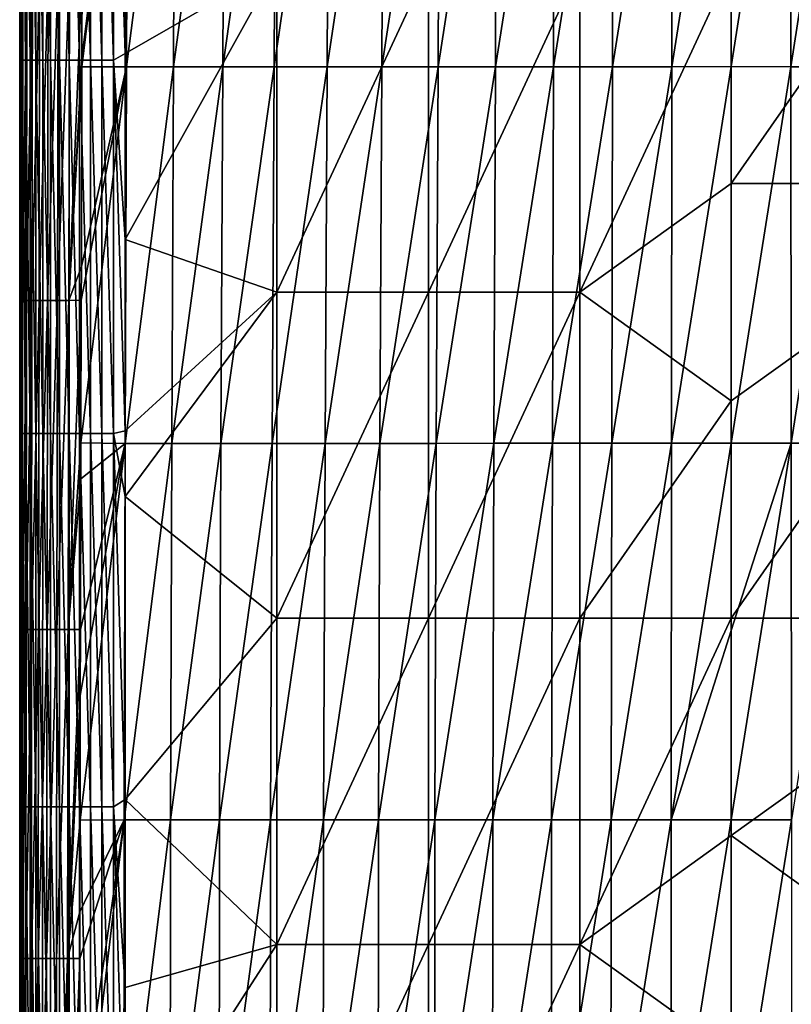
# Model space of a CAD drawing. Header units: metres. Extents: x -24 to 72, y -247 to 22.
# Tile 353 of 573: x -16 to 1, y -82 to -60. Entities that reach past the tile are written whole.
import ezdxf

# ---------------------------------------------------------------- set-up
doc = ezdxf.new("R2010")
doc.units = ezdxf.units.M
doc.layers.add('solid_509589_MEDIA_SW0001', color=7, linetype='CONTINUOUS')

msp = doc.modelspace()

# ---------------------------------------------------------------- linework, layer by layer
at = {"layer": 'solid_509589_MEDIA_SW0001'}
for points in [[(-15.485717, -61.175262, 304.446014), (-15.5, -53.032448, 304.055756), (-15.5, -56.122395, 304.099915)], [(-15.485605, -53.047279, 304.31131), (-15.5, -53.032448, 304.055756), (-15.485717, -61.175262, 304.446014)], [(-15.485605, -53.047279, 304.31131), (-15.485717, -61.175262, 304.446014), (-15.442669, -61.175304, 304.695251)], [(-15.442469, -53.047295, 304.56369), (-15.485605, -53.047279, 304.31131), (-15.442669, -61.175304, 304.695251)], [(-15.442469, -53.047295, 304.56369), (-15.442669, -61.175304, 304.695251), (-15.371347, -61.175346, 304.938721)], [(-15.371081, -53.04731, 304.810272), (-15.442469, -53.047295, 304.56369), (-15.371347, -61.175346, 304.938721)], [(-15.371081, -53.04731, 304.810272), (-15.371347, -61.175346, 304.938721), (-15.272629, -61.175388, 305.172852)], [(-15.272317, -53.047321, 305.047485), (-15.371081, -53.04731, 304.810272), (-15.272629, -61.175388, 305.172852)], [(-15.272317, -53.047321, 305.047485), (-15.272629, -61.175388, 305.172852), (-15.147806, -61.175426, 305.394226)], [(-15.147468, -53.047333, 305.271942), (-15.272317, -53.047321, 305.047485), (-15.147806, -61.175426, 305.394226)], [(-15.147468, -53.047333, 305.271942), (-15.147806, -61.175426, 305.394226), (-14.998559, -61.175465, 305.600037)], [(-14.998211, -53.047348, 305.480743), (-15.147468, -53.047333, 305.271942), (-14.998559, -61.175465, 305.600037)], [(-14.998211, -53.047348, 305.480743), (-14.998559, -61.175465, 305.600037), (-14.826837, -61.175499, 305.787842)], [(-14.826495, -53.047359, 305.671478), (-14.998211, -53.047348, 305.480743), (-14.826837, -61.175499, 305.787842)], [(-14.826495, -53.047359, 305.671478), (-14.826837, -61.175499, 305.787842), (-14.634744, -61.175533, 305.955475)], [(-14.634422, -53.047367, 305.84198), (-14.826495, -53.047359, 305.671478), (-14.634744, -61.175533, 305.955475)], [(-14.634422, -53.047367, 305.84198), (-14.634744, -61.175533, 305.955475), (-14.424487, -61.175568, 306.100861)], [(-14.424199, -53.047379, 305.990143), (-14.634422, -53.047367, 305.84198), (-14.424487, -61.175568, 306.100861)], [(-14.424199, -53.047379, 305.990143), (-14.424487, -61.175568, 306.100861), (-14.198504, -61.175602, 306.222015)], [(-14.198259, -53.047386, 306.114014), (-14.424199, -53.047379, 305.990143), (-14.198504, -61.175602, 306.222015)], [(-14.198259, -53.047386, 306.114014), (-14.198504, -61.175602, 306.222015), (-13.959659, -61.175629, 306.317322)], [(-13.959466, -53.047394, 306.211914), (-14.198259, -53.047386, 306.114014), (-13.959659, -61.175629, 306.317322)], [(-13.145691, -53.118916, 279.801025), (-13.171957, -61.318745, 279.914642), (-14.143554, -61.316818, 280.748322)], [(-14.143041, -61.132275, 280.745056), (-13.145691, -53.118916, 279.801025), (-14.143554, -61.316818, 280.748322)], [(-14.143041, -61.132275, 280.745056), (-14.137836, -59.222008, 280.712616), (-13.145691, -53.118916, 279.801025)], [(-13.959466, -53.047394, 306.211914), (-13.959659, -61.175629, 306.317322), (-13.711367, -61.175659, 306.385498)], [(-13.711233, -53.047401, 306.282593), (-13.959466, -53.047394, 306.211914), (-13.711367, -61.175659, 306.385498)], [(-13.711233, -53.047401, 306.282593), (-13.711367, -61.175659, 306.385498), (-13.457203, -61.175686, 306.42569)], [(-13.457134, -53.047405, 306.325165), (-13.711233, -53.047401, 306.282593), (-13.457203, -61.175686, 306.42569)], [(-13.457134, -53.047405, 306.325165), (-13.457203, -61.175686, 306.42569), (-13.2, -61.029961, 306.435181)], [(-13.2, -57.094482, 306.381348), (-13.457134, -53.047405, 306.325165), (-13.2, -61.029961, 306.435181)], [(-12.116668, -53.118874, 279.037506), (-12.147993, -61.318718, 279.14917), (-13.171957, -61.318745, 279.914642)], [(-13.145691, -53.118916, 279.801025), (-12.116668, -53.118874, 279.037506), (-13.171957, -61.318745, 279.914642)], [(-11.040559, -53.118805, 278.34259), (-11.075391, -61.318649, 278.454529), (-12.147993, -61.318718, 279.14917)], [(-12.116668, -53.118874, 279.037506), (-11.040559, -53.118805, 278.34259), (-12.147993, -61.318718, 279.14917)], [(-9.922096, -53.118721, 277.719086), (-9.958714, -61.318542, 277.83316), (-11.075391, -61.318649, 278.454529)], [(-11.040559, -53.118805, 278.34259), (-9.922096, -53.118721, 277.719086), (-11.075391, -61.318649, 278.454529)], [(-8.765508, -53.118618, 277.169037), (-8.802132, -61.318409, 277.286743), (-9.958714, -61.318542, 277.83316)], [(-9.922096, -53.118721, 277.719086), (-8.765508, -53.118618, 277.169037), (-9.958714, -61.318542, 277.83316)], [(-7.574728, -53.118507, 276.693726), (-7.609612, -61.31826, 276.816071), (-8.802132, -61.318409, 277.286743)], [(-8.765508, -53.118618, 277.169037), (-7.574728, -53.118507, 276.693726), (-8.802132, -61.318409, 277.286743)], [(-6.354164, -53.118397, 276.293976), (-6.385682, -61.318108, 276.421387), (-7.609612, -61.31826, 276.816071)], [(-7.574728, -53.118507, 276.693726), (-6.354164, -53.118397, 276.293976), (-7.609612, -61.31826, 276.816071)], [(-5.109162, -53.118298, 275.970367), (-5.135874, -61.317963, 276.102692), (-6.385682, -61.318108, 276.421387)], [(-6.354164, -53.118397, 276.293976), (-5.109162, -53.118298, 275.970367), (-6.385682, -61.318108, 276.421387)], [(-3.845652, -53.11821, 275.723267), (-3.866362, -61.317841, 275.859863), (-5.135874, -61.317963, 276.102692)], [(-5.109162, -53.118298, 275.970367), (-3.845652, -53.11821, 275.723267), (-5.135874, -61.317963, 276.102692)], [(-2.569468, -53.118145, 275.55304), (-2.583263, -61.317749, 275.692719), (-3.866362, -61.317841, 275.859863)], [(-3.845652, -53.11821, 275.723267), (-2.569468, -53.118145, 275.55304), (-3.866362, -61.317841, 275.859863)], [(-1.285656, -53.118107, 275.459839), (-1.291941, -61.317696, 275.601135), (-2.583263, -61.317749, 275.692719)], [(-2.569468, -53.118145, 275.55304), (-1.285656, -53.118107, 275.459839), (-2.583263, -61.317749, 275.692719)], [(-1.291941, -61.317696, 275.601135), (0.002214, -53.116394, 275.443756), (0.003702, -61.315468, 275.58493)], [(-1.285656, -53.118107, 275.459839), (0.002214, -53.116394, 275.443756), (-1.291941, -61.317696, 275.601135)], [(0.002214, -53.116394, 275.443756), (1.290001, -53.118122, 275.457947), (0.003702, -61.315468, 275.58493)], [(1.290001, -53.118122, 275.457947), (1.299189, -61.31773, 275.59729), (0.003702, -61.315468, 275.58493)], [(1.290001, -53.118122, 275.457947), (2.573572, -53.118176, 275.549438), (1.299189, -61.31773, 275.59729)], [(2.573572, -53.118176, 275.549438), (2.590058, -61.317814, 275.685333), (1.299189, -61.31773, 275.59729)], [(6.602262, -54.39315, 306.466614), (0, -59.126396, 306.547272), (0, -63.859627, 306.628784)], [(6.607473, -63.859356, 306.656799), (6.602262, -54.39315, 306.466614), (0, -63.859627, 306.628784)], [(-15.485717, -61.175262, 304.446014), (-15.5, -56.122395, 304.099915), (-15.5, -60.240269, 304.174652)], [(-9.899152, -59.127644, 306.404236), (-13.2, -57.094482, 306.381348), (-13.2, -61.029961, 306.435181)], [(-15.5, -60.240269, 304.174652), (-15.496148, -58.057308, 300.809814), (-15.493852, -62.433739, 300.919525)], [(-15.493852, -62.433739, 300.919525), (-15.496148, -58.057308, 300.809814), (-15.488685, -58.070644, 297.456268)], [(-15.493852, -62.433739, 300.919525), (-15.488685, -58.070644, 297.456268), (-15.481932, -62.4515, 297.580017)], [(-15.481932, -62.4515, 297.580017), (-15.488685, -58.070644, 297.456268), (-15.481237, -58.084198, 294.077972)], [(-15.465914, -62.487991, 290.793396), (-15.478667, -58.098003, 290.674561), (-15.484782, -58.111954, 287.25412)], [(-15.481932, -62.4515, 297.580017), (-15.481237, -58.084198, 294.077972), (-15.470031, -62.46957, 294.204407)], [(-15.470031, -62.46957, 294.204407), (-15.481237, -58.084198, 294.077972), (-15.478667, -58.098003, 290.674561)], [(-15.470031, -62.46957, 294.204407), (-15.478667, -58.098003, 290.674561), (-15.465914, -62.487991, 290.793396)], [(-15.484782, -58.111954, 287.25412), (-15.5, -59.197258, 283.854218), (-15.5, -60.380432, 283.877472)], [(-15.475671, -62.506618, 287.358551), (-15.484782, -58.111954, 287.25412), (-15.5, -60.380432, 283.877472)], [(-15.465914, -62.487991, 290.793396), (-15.484782, -58.111954, 287.25412), (-15.475671, -62.506618, 287.358551)], [(-9.899152, -59.127644, 306.404236), (-13.2, -61.029961, 306.435181), (-13.2, -65.076355, 306.50174)], [(-9.898424, -66.227753, 306.497131), (-9.899152, -59.127644, 306.404236), (-13.2, -65.076355, 306.50174)], [(-6.59607, -59.127346, 306.440521), (-9.899152, -59.127644, 306.404236), (-9.898424, -66.227753, 306.497131)], [(-6.595553, -66.227478, 306.531403), (-6.59607, -59.127346, 306.440521), (-9.898424, -66.227753, 306.497131)], [(-6.595553, -66.227478, 306.531403), (-3.293525, -59.126839, 306.497345), (-6.59607, -59.127346, 306.440521)], [(-6.595553, -66.227478, 306.531403), (-3.293669, -66.226852, 306.601196), (-3.293525, -59.126839, 306.497345)], [(-3.293669, -66.226852, 306.601196), (0, -63.859627, 306.628784), (0, -59.126396, 306.547272)], [(-3.293525, -59.126839, 306.497345), (-3.293669, -66.226852, 306.601196), (0, -59.126396, 306.547272)], [(-15.5, -60.380432, 283.877472), (-15.5, -59.197258, 283.854218), (-15.484483, -59.246571, 283.462128)], [(-15.484483, -59.246571, 283.462128), (-15.486671, -66.409401, 283.61615), (-15.5, -66.39505, 284.011688)], [(-15.5, -63.374023, 283.941345), (-15.484483, -59.246571, 283.462128), (-15.5, -66.39505, 284.011688)], [(-15.5, -63.374023, 283.941345), (-15.5, -60.380432, 283.877472), (-15.484483, -59.246571, 283.462128)], [(-15.484483, -59.246571, 283.462128), (-15.433052, -59.246605, 283.072815), (-15.486671, -66.409401, 283.61615)], [(-15.433052, -59.246605, 283.072815), (-15.437478, -66.409454, 283.22406), (-15.486671, -66.409401, 283.61615)], [(-15.433052, -59.246605, 283.072815), (-15.345935, -59.246635, 282.689606), (-15.437478, -66.409454, 283.22406)], [(-15.345935, -59.246635, 282.689606), (-15.352631, -66.409508, 282.838135), (-15.437478, -66.409454, 283.22406)], [(-15.345935, -59.246635, 282.689606), (-15.223696, -59.246662, 282.315826), (-15.352631, -66.409508, 282.838135)], [(-15.223696, -59.246662, 282.315826), (-15.232677, -66.409561, 282.461761), (-15.352631, -66.409508, 282.838135)], [(-15.223696, -59.246662, 282.315826), (-15.06738, -59.246689, 281.955261), (-15.232677, -66.409561, 282.461761)], [(-15.06738, -59.246689, 281.955261), (-15.07865, -66.409607, 282.098694), (-15.232677, -66.409561, 282.461761)], [(-15.06738, -59.246689, 281.955261), (-14.878629, -59.246708, 281.611725), (-15.07865, -66.409607, 282.098694)], [(-14.878629, -59.246708, 281.611725), (-14.892171, -66.409645, 281.752777), (-15.07865, -66.409607, 282.098694)], [(-14.878629, -59.246708, 281.611725), (-14.659512, -59.246727, 281.288544), (-14.892171, -66.409645, 281.752777)], [(-14.659512, -59.246727, 281.288544), (-14.675293, -66.409683, 281.427307), (-14.892171, -66.409645, 281.752777)], [(-14.659512, -59.246727, 281.288544), (-14.412081, -59.246742, 280.988373), (-14.675293, -66.409683, 281.427307)], [(-14.412081, -59.246742, 280.988373), (-14.430056, -66.409721, 281.125), (-14.675293, -66.409683, 281.427307)], [(-14.430056, -66.409721, 281.125), (-14.137836, -59.222008, 280.712616), (-14.143041, -61.132275, 280.745056)], [(-14.412081, -59.246742, 280.988373), (-14.137836, -59.222008, 280.712616), (-14.430056, -66.409721, 281.125)], [(-15.5, -61.167301, 304.193604), (-15.5, -60.240269, 304.174652), (-15.493852, -62.433739, 300.919525)], [(-15.485717, -61.175262, 304.446014), (-15.5, -60.240269, 304.174652), (-15.5, -61.167301, 304.193604)], [(-15.475671, -62.506618, 287.358551), (-15.5, -60.380432, 283.877472), (-15.5, -63.374023, 283.941345)], [(-13.2, -65.076355, 306.50174), (-13.2, -61.029961, 306.435181), (-13.457203, -61.175686, 306.42569)], [(-15.5, -64.498436, 304.266937), (-15.5, -61.167301, 304.193604), (-15.493852, -62.433739, 300.919525)], [(-15.485846, -69.302803, 304.632202), (-15.5, -61.167301, 304.193604), (-15.5, -64.498436, 304.266937)], [(-15.485717, -61.175262, 304.446014), (-15.5, -61.167301, 304.193604), (-15.485846, -69.302803, 304.632202)], [(-15.485717, -61.175262, 304.446014), (-15.485846, -69.302803, 304.632202), (-15.442899, -69.302879, 304.878021)], [(-15.442669, -61.175304, 304.695251), (-15.485717, -61.175262, 304.446014), (-15.442899, -69.302879, 304.878021)], [(-15.442669, -61.175304, 304.695251), (-15.442899, -69.302879, 304.878021), (-15.371654, -69.302948, 305.118042)], [(-15.371347, -61.175346, 304.938721), (-15.442669, -61.175304, 304.695251), (-15.371654, -69.302948, 305.118042)], [(-15.371347, -61.175346, 304.938721), (-15.371654, -69.302948, 305.118042), (-15.272987, -69.303017, 305.348724)], [(-15.272629, -61.175388, 305.172852), (-15.371347, -61.175346, 304.938721), (-15.272987, -69.303017, 305.348724)], [(-15.272629, -61.175388, 305.172852), (-15.272987, -69.303017, 305.348724), (-15.148196, -69.303085, 305.566711)], [(-15.147806, -61.175426, 305.394226), (-15.272629, -61.175388, 305.172852), (-15.148196, -69.303085, 305.566711)], [(-15.147806, -61.175426, 305.394226), (-15.148196, -69.303085, 305.566711), (-14.99896, -69.303154, 305.769104)], [(-14.998559, -61.175465, 305.600037), (-15.147806, -61.175426, 305.394226), (-14.99896, -69.303154, 305.769104)], [(-14.998559, -61.175465, 305.600037), (-14.99896, -69.303154, 305.769104), (-14.82723, -69.303215, 305.953552)], [(-14.826837, -61.175499, 305.787842), (-14.998559, -61.175465, 305.600037), (-14.82723, -69.303215, 305.953552)], [(-14.826837, -61.175499, 305.787842), (-14.82723, -69.303215, 305.953552), (-14.635114, -69.303284, 306.117859)], [(-14.634744, -61.175533, 305.955475), (-14.826837, -61.175499, 305.787842), (-14.635114, -69.303284, 306.117859)], [(-14.634744, -61.175533, 305.955475), (-14.635114, -69.303284, 306.117859), (-14.424819, -69.303345, 306.259949)], [(-14.424487, -61.175568, 306.100861), (-14.634744, -61.175533, 305.955475), (-14.424819, -69.303345, 306.259949)], [(-14.430056, -66.409721, 281.125), (-14.143041, -61.132275, 280.745056), (-14.143554, -61.316818, 280.748322)], [(-14.424487, -61.175568, 306.100861), (-14.424819, -69.303345, 306.259949), (-14.198786, -69.303406, 306.377899)], [(-14.198504, -61.175602, 306.222015), (-14.424487, -61.175568, 306.100861), (-14.198786, -69.303406, 306.377899)], [(-14.198504, -61.175602, 306.222015), (-14.198786, -69.303406, 306.377899), (-13.95988, -69.303459, 306.470062)], [(-13.959659, -61.175629, 306.317322), (-14.198504, -61.175602, 306.222015), (-13.95988, -69.303459, 306.470062)], [(-13.959659, -61.175629, 306.317322), (-13.95988, -69.303459, 306.470062), (-13.711519, -69.303513, 306.535156)], [(-13.711367, -61.175659, 306.385498), (-13.959659, -61.175629, 306.317322), (-13.711519, -69.303513, 306.535156)], [(-13.711367, -61.175659, 306.385498), (-13.711519, -69.303513, 306.535156), (-13.457281, -69.303566, 306.572357)], [(-13.457203, -61.175686, 306.42569), (-13.711367, -61.175659, 306.385498), (-13.457281, -69.303566, 306.572357)], [(-13.457203, -61.175686, 306.42569), (-13.457281, -69.303566, 306.572357), (-13.2, -69.24305, 306.579956)], [(-13.2, -65.076355, 306.50174), (-13.457203, -61.175686, 306.42569), (-13.2, -69.24305, 306.579956)], [(-14.430056, -66.409721, 281.125), (-14.143554, -61.316818, 280.748322), (-14.155907, -65.668488, 280.832245)], [(-13.171957, -61.318745, 279.914642), (-13.202261, -69.518173, 280.074188), (-14.166514, -69.50795, 280.914734)], [(-14.15798, -66.400818, 280.847443), (-13.171957, -61.318745, 279.914642), (-14.166514, -69.50795, 280.914734)], [(-14.15798, -66.400818, 280.847443), (-14.155907, -65.668488, 280.832245), (-13.171957, -61.318745, 279.914642)], [(-14.155907, -65.668488, 280.832245), (-14.143554, -61.316818, 280.748322), (-13.171957, -61.318745, 279.914642)], [(-12.147993, -61.318718, 279.14917), (-12.184186, -69.518196, 279.30304), (-13.202261, -69.518173, 280.074188)], [(-13.171957, -61.318745, 279.914642), (-12.147993, -61.318718, 279.14917), (-13.202261, -69.518173, 280.074188)], [(-11.075391, -61.318649, 278.454529), (-11.115705, -69.518166, 278.604065), (-12.184186, -69.518196, 279.30304)], [(-12.147993, -61.318718, 279.14917), (-11.075391, -61.318649, 278.454529), (-12.184186, -69.518196, 279.30304)], [(-9.958714, -61.318542, 277.83316), (-10.001184, -69.518089, 277.979645), (-11.115705, -69.518166, 278.604065)], [(-11.075391, -61.318649, 278.454529), (-9.958714, -61.318542, 277.83316), (-11.115705, -69.518166, 278.604065)], [(-8.802132, -61.318409, 277.286743), (-8.844719, -69.517975, 277.431213), (-10.001184, -69.518089, 277.979645)], [(-9.958714, -61.318542, 277.83316), (-8.802132, -61.318409, 277.286743), (-10.001184, -69.518089, 277.979645)], [(-7.609612, -61.31826, 276.816071), (-7.650313, -69.517838, 276.959351), (-8.844719, -69.517975, 277.431213)], [(-8.802132, -61.318409, 277.286743), (-7.609612, -61.31826, 276.816071), (-8.844719, -69.517975, 277.431213)], [(-6.385682, -61.318108, 276.421387), (-6.422621, -69.517685, 276.564087), (-7.650313, -69.517838, 276.959351)], [(-7.609612, -61.31826, 276.816071), (-6.385682, -61.318108, 276.421387), (-7.650313, -69.517838, 276.959351)], [(-5.135874, -61.317963, 276.102692), (-5.167384, -69.51754, 276.245178), (-6.422621, -69.517685, 276.564087)], [(-6.385682, -61.318108, 276.421387), (-5.135874, -61.317963, 276.102692), (-6.422621, -69.517685, 276.564087)], [(-3.866362, -61.317841, 275.859863), (-3.891047, -69.517418, 276.002258), (-5.167384, -69.51754, 276.245178)], [(-5.135874, -61.317963, 276.102692), (-3.866362, -61.317841, 275.859863), (-5.167384, -69.51754, 276.245178)], [(-2.583263, -61.317749, 275.692719), (-2.600053, -69.517334, 275.834961), (-3.891047, -69.517418, 276.002258)], [(-3.866362, -61.317841, 275.859863), (-2.583263, -61.317749, 275.692719), (-3.891047, -69.517418, 276.002258)], [(-1.291941, -61.317696, 275.601135), (-1.300123, -69.517281, 275.743011), (-2.600053, -69.517334, 275.834961)], [(-2.583263, -61.317749, 275.692719), (-1.291941, -61.317696, 275.601135), (-2.600053, -69.517334, 275.834961)], [(-1.300123, -69.517281, 275.743011), (0.003702, -61.315468, 275.58493), (0.004461, -69.51609, 275.726166)], [(-1.291941, -61.317696, 275.601135), (0.003702, -61.315468, 275.58493), (-1.300123, -69.517281, 275.743011)], [(0.003702, -61.315468, 275.58493), (1.299189, -61.31773, 275.59729), (0.004461, -69.51609, 275.726166)], [(1.299189, -61.31773, 275.59729), (1.308836, -69.517326, 275.737549), (0.004461, -69.51609, 275.726166)], [(1.299189, -61.31773, 275.59729), (2.590058, -61.317814, 275.685333), (1.308836, -69.517326, 275.737549)], [(2.590058, -61.317814, 275.685333), (2.608162, -69.517418, 275.824432), (1.308836, -69.517326, 275.737549)], [(-15.5, -64.498436, 304.266937), (-15.493852, -62.433739, 300.919525), (-15.491457, -66.810059, 301.042633)], [(-15.475671, -62.506618, 287.358551), (-15.5, -63.374023, 283.941345), (-15.5, -66.39505, 284.011688)], [(-15.466175, -66.901176, 287.476166), (-15.475671, -62.506618, 287.358551), (-15.5, -66.39505, 284.011688)], [(-15.491457, -66.810059, 301.042633), (-15.493852, -62.433739, 300.919525), (-15.481932, -62.4515, 297.580017)], [(-15.491457, -66.810059, 301.042633), (-15.481932, -62.4515, 297.580017), (-15.474891, -66.832237, 297.716644)], [(-15.474891, -66.832237, 297.716644), (-15.481932, -62.4515, 297.580017), (-15.470031, -62.46957, 294.204407)], [(-15.45262, -66.877876, 290.924896), (-15.465914, -62.487991, 290.793396), (-15.475671, -62.506618, 287.358551)], [(-15.45262, -66.877876, 290.924896), (-15.475671, -62.506618, 287.358551), (-15.466175, -66.901176, 287.476166)], [(-15.474891, -66.832237, 297.716644), (-15.470031, -62.46957, 294.204407), (-15.458348, -66.854836, 294.343445)], [(-15.458348, -66.854836, 294.343445), (-15.470031, -62.46957, 294.204407), (-15.465914, -62.487991, 290.793396)], [(-15.458348, -66.854836, 294.343445), (-15.465914, -62.487991, 290.793396), (-15.45262, -66.877876, 290.924896)], [(-3.293669, -66.226852, 306.601196), (0, -68.592857, 306.710266), (0, -63.859627, 306.628784)], [(6.607473, -63.859356, 306.656799), (0, -68.592857, 306.710266), (0, -73.326088, 306.791779)], [(6.612854, -73.3255, 306.853943), (6.607473, -63.859356, 306.656799), (0, -73.326088, 306.791779)], [(6.607473, -63.859356, 306.656799), (0, -63.859627, 306.628784), (0, -68.592857, 306.710266)], [(-15.5, -68.796593, 304.370697), (-15.5, -64.498436, 304.266937), (-15.491457, -66.810059, 301.042633)], [(-15.485846, -69.302803, 304.632202), (-15.5, -64.498436, 304.266937), (-15.5, -68.796593, 304.370697)], [(-9.898424, -66.227753, 306.497131), (-13.2, -65.076355, 306.50174), (-13.2, -69.24305, 306.579956)], [(-14.430056, -66.409721, 281.125), (-14.155907, -65.668488, 280.832245), (-14.15798, -66.400818, 280.847443)], [(-9.898424, -66.227753, 306.497131), (-13.2, -69.24305, 306.579956), (-13.2, -70.6735, 306.608704)], [(-9.897758, -73.327652, 306.614319), (-9.898424, -66.227753, 306.497131), (-13.2, -70.6735, 306.608704)], [(-6.595553, -66.227478, 306.531403), (-9.898424, -66.227753, 306.497131), (-9.897758, -73.327652, 306.614319)], [(-6.595084, -73.327469, 306.638977), (-6.595553, -66.227478, 306.531403), (-9.897758, -73.327652, 306.614319)], [(-6.595084, -73.327469, 306.638977), (-3.293669, -66.226852, 306.601196), (-6.595553, -66.227478, 306.531403)], [(-6.595084, -73.327469, 306.638977), (-3.293811, -73.326805, 306.712311), (-3.293669, -66.226852, 306.601196)], [(-3.293669, -66.226852, 306.601196), (-3.293811, -73.326805, 306.712311), (0, -68.592857, 306.710266)], [(-15.5, -69.006058, 284.075928), (-15.5, -66.39505, 284.011688), (-15.486671, -66.409401, 283.61615)], [(-15.466175, -66.901176, 287.476166), (-15.5, -66.39505, 284.011688), (-15.5, -69.006058, 284.075928)], [(-15.486671, -66.409401, 283.61615), (-15.488677, -73.572014, 283.794312), (-15.5, -73.570534, 284.192596)], [(-15.5, -71.280006, 284.133636), (-15.486671, -66.409401, 283.61615), (-15.5, -73.570534, 284.192596)], [(-15.5, -71.280006, 284.133636), (-15.5, -69.006058, 284.075928), (-15.486671, -66.409401, 283.61615)], [(-15.486671, -66.409401, 283.61615), (-15.437478, -66.409454, 283.22406), (-15.488677, -73.572014, 283.794312)], [(-15.437478, -66.409454, 283.22406), (-15.441533, -73.572098, 283.399811), (-15.488677, -73.572014, 283.794312)], [(-15.437478, -66.409454, 283.22406), (-15.352631, -66.409508, 282.838135), (-15.441533, -73.572098, 283.399811)], [(-15.352631, -66.409508, 282.838135), (-15.358766, -73.572166, 283.011505), (-15.441533, -73.572098, 283.399811)], [(-15.352631, -66.409508, 282.838135), (-15.232677, -66.409561, 282.461761), (-15.358766, -73.572166, 283.011505)], [(-15.232677, -66.409561, 282.461761), (-15.24091, -73.572235, 282.632813), (-15.358766, -73.572166, 283.011505)], [(-15.232677, -66.409561, 282.461761), (-15.07865, -66.409607, 282.098694), (-15.24091, -73.572235, 282.632813)], [(-15.07865, -66.409607, 282.098694), (-15.088981, -73.572304, 282.267487), (-15.24091, -73.572235, 282.632813)], [(-15.07865, -66.409607, 282.098694), (-14.892171, -66.409645, 281.752777), (-15.088981, -73.572304, 282.267487)], [(-14.892171, -66.409645, 281.752777), (-14.904587, -73.572365, 281.919312), (-15.088981, -73.572304, 282.267487)], [(-14.892171, -66.409645, 281.752777), (-14.675293, -66.409683, 281.427307), (-14.904587, -73.572365, 281.919312)], [(-14.675293, -66.409683, 281.427307), (-14.689766, -73.572426, 281.591675), (-14.904587, -73.572365, 281.919312)], [(-14.675293, -66.409683, 281.427307), (-14.430056, -66.409721, 281.125), (-14.689766, -73.572426, 281.591675)], [(-14.430056, -66.409721, 281.125), (-14.446542, -73.572472, 281.287262), (-14.689766, -73.572426, 281.591675)], [(-14.446542, -73.572472, 281.287262), (-14.15798, -66.400818, 280.847443), (-14.166514, -69.50795, 280.914734)], [(-14.430056, -66.409721, 281.125), (-14.15798, -66.400818, 280.847443), (-14.446542, -73.572472, 281.287262)], [(-15.5, -68.796593, 304.370697), (-15.491457, -66.810059, 301.042633), (-15.489209, -71.186317, 301.171967)], [(-15.489209, -71.186317, 301.171967), (-15.491457, -66.810059, 301.042633), (-15.474891, -66.832237, 297.716644)], [(-15.489209, -71.186317, 301.171967), (-15.474891, -66.832237, 297.716644), (-15.468284, -71.212944, 297.857849)], [(-15.468284, -71.212944, 297.857849), (-15.474891, -66.832237, 297.716644), (-15.458348, -66.854836, 294.343445)], [(-15.468284, -71.212944, 297.857849), (-15.458348, -66.854836, 294.343445), (-15.447391, -71.240059, 294.486542)], [(-15.440156, -71.267715, 291.061218), (-15.45262, -66.877876, 290.924896), (-15.466175, -66.901176, 287.476166)], [(-15.447391, -71.240059, 294.486542), (-15.458348, -66.854836, 294.343445), (-15.45262, -66.877876, 290.924896)], [(-15.447391, -71.240059, 294.486542), (-15.45262, -66.877876, 290.924896), (-15.440156, -71.267715, 291.061218)], [(-15.466175, -66.901176, 287.476166), (-15.5, -69.006058, 284.075928), (-15.5, -71.280006, 284.133636)], [(-15.457275, -71.29567, 287.600311), (-15.466175, -66.901176, 287.476166), (-15.5, -71.280006, 284.133636)], [(-15.440156, -71.267715, 291.061218), (-15.466175, -66.901176, 287.476166), (-15.457275, -71.29567, 287.600311)], [(-3.293811, -73.326805, 306.712311), (0, -73.326088, 306.791779), (0, -68.592857, 306.710266)], [(-15.5, -69.298607, 304.383301), (-15.5, -68.796593, 304.370697), (-15.489209, -71.186317, 301.171967)], [(-15.485846, -69.302803, 304.632202), (-15.5, -68.796593, 304.370697), (-15.5, -69.298607, 304.383301)], [(-13.2, -70.6735, 306.608704), (-13.2, -69.24305, 306.579956), (-13.457281, -69.303566, 306.572357)], [(-15.5, -73.179749, 304.482513), (-15.5, -69.298607, 304.383301), (-15.489209, -71.186317, 301.171967)], [(-15.485945, -77.430176, 304.838165), (-15.5, -69.298607, 304.383301), (-15.5, -73.179749, 304.482513)], [(-15.485846, -69.302803, 304.632202), (-15.5, -69.298607, 304.383301), (-15.485945, -77.430176, 304.838165)], [(-15.485846, -69.302803, 304.632202), (-15.485945, -77.430176, 304.838165), (-15.443077, -77.430267, 305.081421)], [(-15.442899, -69.302879, 304.878021), (-15.485846, -69.302803, 304.632202), (-15.443077, -77.430267, 305.081421)], [(-15.442899, -69.302879, 304.878021), (-15.443077, -77.430267, 305.081421), (-15.371891, -77.430359, 305.318878)], [(-15.371654, -69.302948, 305.118042), (-15.442899, -69.302879, 304.878021), (-15.371891, -77.430359, 305.318878)], [(-15.371654, -69.302948, 305.118042), (-15.371891, -77.430359, 305.318878), (-15.273266, -77.43045, 305.546967)], [(-15.272987, -69.303017, 305.348724), (-15.371654, -69.302948, 305.118042), (-15.273266, -77.43045, 305.546967)], [(-15.272987, -69.303017, 305.348724), (-15.273266, -77.43045, 305.546967), (-15.148499, -77.430542, 305.76236)], [(-15.148196, -69.303085, 305.566711), (-15.272987, -69.303017, 305.348724), (-15.148499, -77.430542, 305.76236)], [(-15.148196, -69.303085, 305.566711), (-15.148499, -77.430542, 305.76236), (-14.99927, -77.430634, 305.962158)], [(-14.99896, -69.303154, 305.769104), (-15.148196, -69.303085, 305.566711), (-14.99927, -77.430634, 305.962158)], [(-14.99896, -69.303154, 305.769104), (-14.99927, -77.430634, 305.962158), (-14.827535, -77.430725, 306.144012)], [(-14.82723, -69.303215, 305.953552), (-14.99896, -69.303154, 305.769104), (-14.827535, -77.430725, 306.144012)], [(-14.82723, -69.303215, 305.953552), (-14.827535, -77.430725, 306.144012), (-14.6354, -77.430809, 306.305725)], [(-14.635114, -69.303284, 306.117859), (-14.82723, -69.303215, 305.953552), (-14.6354, -77.430809, 306.305725)], [(-14.635114, -69.303284, 306.117859), (-14.6354, -77.430809, 306.305725), (-14.425076, -77.430893, 306.445251)], [(-14.424819, -69.303345, 306.259949), (-14.635114, -69.303284, 306.117859), (-14.425076, -77.430893, 306.445251)], [(-14.424819, -69.303345, 306.259949), (-14.425076, -77.430893, 306.445251), (-14.199004, -77.430977, 306.560638)], [(-14.198786, -69.303406, 306.377899), (-14.424819, -69.303345, 306.259949), (-14.199004, -77.430977, 306.560638)], [(-14.198786, -69.303406, 306.377899), (-14.199004, -77.430977, 306.560638), (-13.960052, -77.431053, 306.650269)], [(-13.95988, -69.303459, 306.470062), (-14.198786, -69.303406, 306.377899), (-13.960052, -77.431053, 306.650269)], [(-13.95988, -69.303459, 306.470062), (-13.960052, -77.431053, 306.650269), (-13.711638, -77.431129, 306.71286)], [(-13.711519, -69.303513, 306.535156), (-13.95988, -69.303459, 306.470062), (-13.711638, -77.431129, 306.71286)], [(-13.711519, -69.303513, 306.535156), (-13.711638, -77.431129, 306.71286), (-13.457343, -77.431198, 306.747559)], [(-13.457281, -69.303566, 306.572357), (-13.711519, -69.303513, 306.535156), (-13.457343, -77.431198, 306.747559)], [(-13.457281, -69.303566, 306.572357), (-13.457343, -77.431198, 306.747559), (-13.2, -77.271652, 306.750366)], [(-13.2, -70.6735, 306.608704), (-13.457281, -69.303566, 306.572357), (-13.2, -77.271652, 306.750366)], [(-14.446542, -73.572472, 281.287262), (-14.166514, -69.50795, 280.914734), (-14.168556, -70.28862, 280.932251)], [(-13.202261, -69.518173, 280.074188), (-13.225515, -77.7174, 280.258392), (-14.184175, -77.725487, 281.105988)], [(-14.179456, -75.011139, 281.041656), (-13.202261, -69.518173, 280.074188), (-14.184175, -77.725487, 281.105988)], [(-14.179456, -75.011139, 281.041656), (-14.17644, -73.568855, 281.007751), (-13.202261, -69.518173, 280.074188)], [(-14.17644, -73.568855, 281.007751), (-14.168556, -70.28862, 280.932251), (-13.202261, -69.518173, 280.074188)], [(-14.168556, -70.28862, 280.932251), (-14.166514, -69.50795, 280.914734), (-13.202261, -69.518173, 280.074188)], [(-13.202261, -69.518173, 280.074188), (-12.184186, -69.518196, 279.30304), (-13.225515, -77.7174, 280.258392)], [(-12.184186, -69.518196, 279.30304), (-12.211989, -77.717476, 279.480927), (-13.225515, -77.7174, 280.258392)], [(-11.115705, -69.518166, 278.604065), (-11.146713, -77.717491, 278.776001), (-12.211989, -77.717476, 279.480927)], [(-12.184186, -69.518196, 279.30304), (-11.115705, -69.518166, 278.604065), (-12.211989, -77.717476, 279.480927)], [(-10.001184, -69.518089, 277.979645), (-10.033902, -77.717461, 278.145996), (-11.146713, -77.717491, 278.776001)], [(-11.115705, -69.518166, 278.604065), (-10.001184, -69.518089, 277.979645), (-11.146713, -77.717491, 278.776001)], [(-8.844719, -69.517975, 277.431213), (-8.877591, -77.717392, 277.592407), (-10.033902, -77.717461, 278.145996)], [(-10.001184, -69.518089, 277.979645), (-8.844719, -69.517975, 277.431213), (-10.033902, -77.717461, 278.145996)], [(-7.650313, -69.517838, 276.959351), (-7.681806, -77.717293, 277.115906), (-8.877591, -77.717392, 277.592407)], [(-8.844719, -69.517975, 277.431213), (-7.650313, -69.517838, 276.959351), (-8.877591, -77.717392, 277.592407)], [(-6.422621, -69.517685, 276.564087), (-6.451297, -77.717178, 276.716492), (-7.681806, -77.717293, 277.115906)], [(-7.650313, -69.517838, 276.959351), (-6.422621, -69.517685, 276.564087), (-7.681806, -77.717293, 277.115906)], [(-5.167384, -69.51754, 276.245178), (-5.191961, -77.717072, 276.394043), (-6.451297, -77.717178, 276.716492)], [(-6.422621, -69.517685, 276.564087), (-5.167384, -69.51754, 276.245178), (-6.451297, -77.717178, 276.716492)], [(-3.891047, -69.517418, 276.002258), (-3.910446, -77.716972, 276.148163), (-5.191961, -77.717072, 276.394043)], [(-5.167384, -69.51754, 276.245178), (-3.891047, -69.517418, 276.002258), (-5.191961, -77.717072, 276.394043)], [(-2.600053, -69.517334, 275.834961), (-2.613441, -77.716904, 275.978607), (-3.910446, -77.716972, 276.148163)], [(-3.891047, -69.517418, 276.002258), (-2.600053, -69.517334, 275.834961), (-3.910446, -77.716972, 276.148163)], [(-1.300123, -69.517281, 275.743011), (-1.306938, -77.716866, 275.88504), (-2.613441, -77.716904, 275.978607)], [(-2.600053, -69.517334, 275.834961), (-1.300123, -69.517281, 275.743011), (-2.613441, -77.716904, 275.978607)], [(-1.306938, -77.716866, 275.88504), (0.004461, -69.51609, 275.726166), (0.004568, -73.596291, 275.796417)], [(-1.300123, -69.517281, 275.743011), (0.004461, -69.51609, 275.726166), (-1.306938, -77.716866, 275.88504)], [(0.004568, -73.596291, 275.796417), (0.004461, -69.51609, 275.726166), (1.308836, -69.517326, 275.737549)], [(1.308836, -69.517326, 275.737549), (1.31569, -77.716919, 275.878723), (0.004492, -77.718002, 275.867401)], [(0.004568, -73.596291, 275.796417), (1.308836, -69.517326, 275.737549), (0.004492, -77.718002, 275.867401)], [(1.308836, -69.517326, 275.737549), (2.608162, -69.517418, 275.824432), (1.31569, -77.716919, 275.878723)], [(-14.446542, -73.572472, 281.287262), (-14.168556, -70.28862, 280.932251), (-14.17644, -73.568855, 281.007751)], [(-9.897758, -73.327652, 306.614319), (-13.2, -70.6735, 306.608704), (-13.2, -77.271652, 306.750366)], [(-15.5, -73.179749, 304.482513), (-15.489209, -71.186317, 301.171967), (-15.487352, -75.562592, 301.300354)], [(-15.457275, -71.29567, 287.600311), (-15.5, -71.280006, 284.133636), (-15.5, -73.570534, 284.192596)], [(-15.449953, -75.69017, 287.724335), (-15.457275, -71.29567, 287.600311), (-15.5, -73.570534, 284.192596)], [(-15.487352, -75.562592, 301.300354), (-15.489209, -71.186317, 301.171967), (-15.468284, -71.212944, 297.857849)], [(-15.487352, -75.562592, 301.300354), (-15.468284, -71.212944, 297.857849), (-15.462831, -75.593681, 297.995239)], [(-15.462831, -75.593681, 297.995239), (-15.468284, -71.212944, 297.857849), (-15.447391, -71.240059, 294.486542)], [(-15.462831, -75.593681, 297.995239), (-15.447391, -71.240059, 294.486542), (-15.438358, -75.625328, 294.625153)], [(-15.429893, -75.657578, 291.19458), (-15.440156, -71.267715, 291.061218), (-15.457275, -71.29567, 287.600311)], [(-15.429893, -75.657578, 291.19458), (-15.457275, -71.29567, 287.600311), (-15.449953, -75.69017, 287.724335)], [(-15.438358, -75.625328, 294.625153), (-15.447391, -71.240059, 294.486542), (-15.440156, -71.267715, 291.061218)], [(-15.438358, -75.625328, 294.625153), (-15.440156, -71.267715, 291.061218), (-15.429893, -75.657578, 291.19458)], [(-15.5, -77.431168, 304.591888), (-15.5, -73.179749, 304.482513), (-15.487352, -75.562592, 301.300354)], [(-15.485945, -77.430176, 304.838165), (-15.5, -73.179749, 304.482513), (-15.5, -77.431168, 304.591888)], [(-9.897346, -80.427361, 306.75293), (-9.897758, -73.327652, 306.614319), (-13.2, -77.271652, 306.750366)], [(-6.595084, -73.327469, 306.638977), (-9.897758, -73.327652, 306.614319), (-9.897346, -80.427361, 306.75293)], [(-6.5948, -80.427299, 306.76474), (-6.595084, -73.327469, 306.638977), (-9.897346, -80.427361, 306.75293)], [(-6.5948, -80.427299, 306.76474), (-3.293811, -73.326805, 306.712311), (-6.595084, -73.327469, 306.638977)], [(-6.5948, -80.427299, 306.76474), (-3.293906, -80.426674, 306.832764), (-3.293811, -73.326805, 306.712311)], [(-3.293906, -80.426674, 306.832764), (0, -78.059319, 306.873291), (0, -73.326088, 306.791779)], [(-3.293811, -73.326805, 306.712311), (-3.293906, -80.426674, 306.832764), (0, -73.326088, 306.791779)], [(6.612854, -73.3255, 306.853943), (0, -73.326088, 306.791779), (0, -78.059319, 306.873291)], [(6.615627, -82.791756, 307.038727), (6.612854, -73.3255, 306.853943), (0, -78.059319, 306.873291)], [(-15.5, -77.841232, 284.302338), (-15.5, -73.570534, 284.192596), (-15.488677, -73.572014, 283.794312)], [(-15.449953, -75.69017, 287.724335), (-15.5, -73.570534, 284.192596), (-15.5, -77.841232, 284.302338)], [(-15.488677, -73.572014, 283.794312), (-15.489891, -80.734612, 283.974823), (-15.5, -80.745811, 284.374756)], [(-15.5, -77.841232, 284.302338), (-15.488677, -73.572014, 283.794312), (-15.5, -80.745811, 284.374756)], [(-15.488677, -73.572014, 283.794312), (-15.441533, -73.572098, 283.399811), (-15.489891, -80.734612, 283.974823)], [(-15.441533, -73.572098, 283.399811), (-15.443988, -80.734703, 283.578979), (-15.489891, -80.734612, 283.974823)], [(-15.441533, -73.572098, 283.399811), (-15.358766, -73.572166, 283.011505), (-15.443988, -80.734703, 283.578979)], [(-15.358766, -73.572166, 283.011505), (-15.36248, -80.734787, 283.189331), (-15.443988, -80.734703, 283.578979)], [(-15.358766, -73.572166, 283.011505), (-15.24091, -73.572235, 282.632813), (-15.36248, -80.734787, 283.189331)], [(-15.24091, -73.572235, 282.632813), (-15.245894, -80.734871, 282.809265), (-15.36248, -80.734787, 283.189331)], [(-15.24091, -73.572235, 282.632813), (-15.088981, -73.572304, 282.267487), (-15.245894, -80.734871, 282.809265)], [(-15.088981, -73.572304, 282.267487), (-15.095237, -80.734947, 282.442566), (-15.245894, -80.734871, 282.809265)], [(-15.088981, -73.572304, 282.267487), (-14.904587, -73.572365, 281.919312), (-15.095237, -80.734947, 282.442566)], [(-14.904587, -73.572365, 281.919312), (-14.912107, -80.735023, 282.093018), (-15.095237, -80.734947, 282.442566)], [(-14.904587, -73.572365, 281.919312), (-14.689766, -73.572426, 281.591675), (-14.912107, -80.735023, 282.093018)], [(-14.689766, -73.572426, 281.591675), (-14.698534, -80.735092, 281.763977), (-14.912107, -80.735023, 282.093018)], [(-14.689766, -73.572426, 281.591675), (-14.446542, -73.572472, 281.287262), (-14.698534, -80.735092, 281.763977)], [(-14.446542, -73.572472, 281.287262), (-14.456532, -80.735153, 281.45816), (-14.698534, -80.735092, 281.763977)], [(-14.456532, -80.735153, 281.45816), (-14.17644, -73.568855, 281.007751), (-14.179456, -75.011139, 281.041656)], [(-14.446542, -73.572472, 281.287262), (-14.17644, -73.568855, 281.007751), (-14.456532, -80.735153, 281.45816)], [(-1.306938, -77.716866, 275.88504), (0.004568, -73.596291, 275.796417), (0.004492, -77.718002, 275.867401)], [(-14.456532, -80.735153, 281.45816), (-14.179456, -75.011139, 281.041656), (-14.184175, -77.725487, 281.105988)], [(-15.5, -77.431168, 304.591888), (-15.487352, -75.562592, 301.300354), (-15.486131, -79.938934, 301.420624)], [(-15.486131, -79.938934, 301.420624), (-15.487352, -75.562592, 301.300354), (-15.462831, -75.593681, 297.995239)], [(-15.486131, -79.938934, 301.420624), (-15.462831, -75.593681, 297.995239), (-15.459256, -79.974518, 298.120453)], [(-15.459256, -79.974518, 298.120453), (-15.462831, -75.593681, 297.995239), (-15.438358, -75.625328, 294.625153)], [(-15.459256, -79.974518, 298.120453), (-15.438358, -75.625328, 294.625153), (-15.432451, -80.010704, 294.750763)], [(-15.423198, -80.047539, 291.317047), (-15.429893, -75.657578, 291.19458), (-15.449953, -75.69017, 287.724335)], [(-15.432451, -80.010704, 294.750763), (-15.438358, -75.625328, 294.625153), (-15.429893, -75.657578, 291.19458)], [(-15.432451, -80.010704, 294.750763), (-15.429893, -75.657578, 291.19458), (-15.423198, -80.047539, 291.317047)], [(-15.445189, -80.084724, 287.841644), (-15.449953, -75.69017, 287.724335), (-15.5, -77.841232, 284.302338)], [(-15.423198, -80.047539, 291.317047), (-15.449953, -75.69017, 287.724335), (-15.445189, -80.084724, 287.841644)], [(-13.2, -81.369247, 306.843201), (-13.2, -77.271652, 306.750366), (-13.457343, -77.431198, 306.747559)], [(-9.897346, -80.427361, 306.75293), (-13.2, -77.271652, 306.750366), (-13.2, -81.369247, 306.843201)], [(-15.485945, -77.430176, 304.838165), (-15.5, -77.431168, 304.591888), (-15.48597, -85.557648, 305.032135)], [(-15.5, -77.569687, 304.595428), (-15.5, -77.431168, 304.591888), (-15.486131, -79.938934, 301.420624)], [(-15.48597, -85.557648, 305.032135), (-15.5, -77.431168, 304.591888), (-15.5, -77.569687, 304.595428)], [(-15.5, -81.888191, 304.702362), (-15.5, -77.569687, 304.595428), (-15.486131, -79.938934, 301.420624)], [(-15.48597, -85.557648, 305.032135), (-15.5, -77.569687, 304.595428), (-15.5, -81.888191, 304.702362)], [(-15.485945, -77.430176, 304.838165), (-15.48597, -85.557648, 305.032135), (-15.443121, -85.557747, 305.274902)], [(-15.443077, -77.430267, 305.081421), (-15.485945, -77.430176, 304.838165), (-15.443121, -85.557747, 305.274902)], [(-15.443077, -77.430267, 305.081421), (-15.443121, -85.557747, 305.274902), (-15.37195, -85.557846, 305.51181)], [(-15.371891, -77.430359, 305.318878), (-15.443077, -77.430267, 305.081421), (-15.37195, -85.557846, 305.51181)], [(-15.371891, -77.430359, 305.318878), (-15.37195, -85.557846, 305.51181), (-15.273335, -85.557938, 305.73938)], [(-15.273266, -77.43045, 305.546967), (-15.371891, -77.430359, 305.318878), (-15.273335, -85.557938, 305.73938)], [(-15.273266, -77.43045, 305.546967), (-15.273335, -85.557938, 305.73938), (-15.148574, -85.558037, 305.954163)], [(-15.148499, -77.430542, 305.76236), (-15.273266, -77.43045, 305.546967), (-15.148574, -85.558037, 305.954163)], [(-15.148499, -77.430542, 305.76236), (-15.148574, -85.558037, 305.954163), (-14.999347, -85.558128, 306.153351)], [(-14.99927, -77.430634, 305.962158), (-15.148499, -77.430542, 305.76236), (-14.999347, -85.558128, 306.153351)], [(-14.99927, -77.430634, 305.962158), (-14.999347, -85.558128, 306.153351), (-14.82761, -85.558228, 306.334564)], [(-14.827535, -77.430725, 306.144012), (-14.99927, -77.430634, 305.962158), (-14.82761, -85.558228, 306.334564)], [(-14.827535, -77.430725, 306.144012), (-14.82761, -85.558228, 306.334564), (-14.63547, -85.558319, 306.495636)], [(-14.6354, -77.430809, 306.305725), (-14.827535, -77.430725, 306.144012), (-14.63547, -85.558319, 306.495636)], [(-14.6354, -77.430809, 306.305725), (-14.63547, -85.558319, 306.495636), (-14.425139, -85.558403, 306.63446)], [(-14.425076, -77.430893, 306.445251), (-14.6354, -77.430809, 306.305725), (-14.425139, -85.558403, 306.63446)], [(-14.425076, -77.430893, 306.445251), (-14.425139, -85.558403, 306.63446), (-14.199058, -85.558495, 306.749115)], [(-14.199004, -77.430977, 306.560638), (-14.425076, -77.430893, 306.445251), (-14.199058, -85.558495, 306.749115)], [(-14.199004, -77.430977, 306.560638), (-14.199058, -85.558495, 306.749115), (-13.960094, -85.558578, 306.838013)], [(-13.960052, -77.431053, 306.650269), (-14.199004, -77.430977, 306.560638), (-13.960094, -85.558578, 306.838013)], [(-13.960052, -77.431053, 306.650269), (-13.960094, -85.558578, 306.838013), (-13.711668, -85.558662, 306.899841)], [(-13.711638, -77.431129, 306.71286), (-13.960052, -77.431053, 306.650269), (-13.711668, -85.558662, 306.899841)], [(-13.711638, -77.431129, 306.71286), (-13.711668, -85.558662, 306.899841), (-13.457357, -85.558739, 306.933746)], [(-13.457343, -77.431198, 306.747559), (-13.711638, -77.431129, 306.71286), (-13.457357, -85.558739, 306.933746)], [(-13.457343, -77.431198, 306.747559), (-13.457357, -85.558739, 306.933746), (-13.2, -85.557991, 306.93927)], [(-13.2, -81.369247, 306.843201), (-13.457343, -77.431198, 306.747559), (-13.2, -85.557991, 306.93927)], [(-14.456532, -80.735153, 281.45816), (-14.184175, -77.725487, 281.105988), (-14.186693, -79.717003, 281.153259)], [(-14.188721, -84.424667, 281.262878), (-13.225515, -77.7174, 280.258392), (-14.188011, -85.928574, 281.296692)], [(-14.188721, -84.424667, 281.262878), (-14.187627, -80.733444, 281.177246), (-13.225515, -77.7174, 280.258392)], [(-13.225515, -77.7174, 280.258392), (-13.230633, -85.916588, 280.445953), (-14.188011, -85.928574, 281.296692)], [(-14.187627, -80.733444, 281.177246), (-14.186693, -79.717003, 281.153259), (-13.225515, -77.7174, 280.258392)], [(-14.186693, -79.717003, 281.153259), (-14.184175, -77.725487, 281.105988), (-13.225515, -77.7174, 280.258392)], [(-13.225515, -77.7174, 280.258392), (-12.211989, -77.717476, 279.480927), (-13.230633, -85.916588, 280.445953)], [(-12.211989, -77.717476, 279.480927), (-12.218145, -85.916702, 279.664612), (-13.230633, -85.916588, 280.445953)], [(-12.211989, -77.717476, 279.480927), (-11.146713, -77.717491, 278.776001), (-12.218145, -85.916702, 279.664612)], [(-11.146713, -77.717491, 278.776001), (-11.153629, -85.916763, 278.954956), (-12.218145, -85.916702, 279.664612)], [(-10.033902, -77.717461, 278.145996), (-10.041265, -85.916779, 278.319641), (-11.153629, -85.916763, 278.954956)], [(-11.146713, -77.717491, 278.776001), (-10.033902, -77.717461, 278.145996), (-11.153629, -85.916763, 278.954956)], [(-8.877591, -77.717392, 277.592407), (-8.885069, -85.916756, 277.760345), (-10.041265, -85.916779, 278.319641)], [(-10.033902, -77.717461, 278.145996), (-8.877591, -77.717392, 277.592407), (-10.041265, -85.916779, 278.319641)], [(-7.681806, -77.717293, 277.115906), (-7.689069, -85.916702, 277.278015), (-8.885069, -85.916756, 277.760345)], [(-8.877591, -77.717392, 277.592407), (-7.681806, -77.717293, 277.115906), (-8.885069, -85.916756, 277.760345)], [(-6.451297, -77.717178, 276.716492), (-6.458029, -85.916641, 276.872986), (-7.689069, -85.916702, 277.278015)], [(-7.681806, -77.717293, 277.115906), (-6.451297, -77.717178, 276.716492), (-7.689069, -85.916702, 277.278015)], [(-5.191961, -77.717072, 276.394043), (-5.197876, -85.916573, 276.54541), (-6.458029, -85.916641, 276.872986)], [(-6.451297, -77.717178, 276.716492), (-5.191961, -77.717072, 276.394043), (-6.458029, -85.916641, 276.872986)], [(-3.910446, -77.716972, 276.148163), (-3.915298, -85.916512, 276.295227), (-5.197876, -85.916573, 276.54541)], [(-5.191961, -77.717072, 276.394043), (-3.910446, -77.716972, 276.148163), (-5.197876, -85.916573, 276.54541)], [(-2.613441, -77.716904, 275.978607), (-2.61703, -85.916466, 276.122406), (-3.915298, -85.916512, 276.295227)], [(-3.910446, -77.716972, 276.148163), (-2.613441, -77.716904, 275.978607), (-3.915298, -85.916512, 276.295227)], [(-1.306938, -77.716866, 275.88504), (-1.309123, -85.916451, 276.026855), (-2.61703, -85.916466, 276.122406)], [(-2.613441, -77.716904, 275.978607), (-1.306938, -77.716866, 275.88504), (-2.61703, -85.916466, 276.122406)], [(-1.306938, -77.716866, 275.88504), (0.004492, -77.718002, 275.867401), (-1.309123, -85.916451, 276.026855)], [(-1.309123, -85.916451, 276.026855), (0.004492, -77.718002, 275.867401), (0.003794, -85.918556, 276.008636)], [(1.31569, -77.716919, 275.878723), (1.316497, -85.916504, 276.020782), (0.003794, -85.918556, 276.008636)], [(0.004492, -77.718002, 275.867401), (1.31569, -77.716919, 275.878723), (0.003794, -85.918556, 276.008636)], [(-15.445189, -80.084724, 287.841644), (-15.5, -77.841232, 284.302338), (-15.5, -80.745811, 284.374756)], [(-3.293906, -80.426674, 306.832764), (0, -82.792549, 306.954773), (0, -78.059319, 306.873291)], [(6.615627, -82.791756, 307.038727), (0, -78.059319, 306.873291), (0, -82.792549, 306.954773)], [(-14.456532, -80.735153, 281.45816), (-14.186693, -79.717003, 281.153259), (-14.187627, -80.733444, 281.177246)], [(-15.5, -81.888191, 304.702362), (-15.486131, -79.938934, 301.420624), (-15.485791, -84.315407, 301.525604)], [(-15.485791, -84.315407, 301.525604), (-15.486131, -79.938934, 301.420624), (-15.459256, -79.974518, 298.120453)], [(-15.445189, -80.084724, 287.841644), (-15.5, -80.745811, 284.374756), (-15.5, -83.634392, 284.443329)], [(-15.443964, -84.479393, 287.945618), (-15.445189, -80.084724, 287.841644), (-15.5, -83.634392, 284.443329)], [(-15.485791, -84.315407, 301.525604), (-15.459256, -79.974518, 298.120453), (-15.458281, -84.355537, 298.225159)], [(-15.458281, -84.355537, 298.225159), (-15.459256, -79.974518, 298.120453), (-15.432451, -80.010704, 294.750763)], [(-15.458281, -84.355537, 298.225159), (-15.432451, -80.010704, 294.750763), (-15.43087, -84.396271, 294.854828)], [(-15.421442, -84.437653, 291.420837), (-15.423198, -80.047539, 291.317047), (-15.445189, -80.084724, 287.841644)], [(-15.421442, -84.437653, 291.420837), (-15.445189, -80.084724, 287.841644), (-15.443964, -84.479393, 287.945618)], [(-15.43087, -84.396271, 294.854828), (-15.432451, -80.010704, 294.750763), (-15.423198, -80.047539, 291.317047)], [(-15.43087, -84.396271, 294.854828), (-15.423198, -80.047539, 291.317047), (-15.421442, -84.437653, 291.420837)], [(-9.897346, -80.427361, 306.75293), (-13.2, -81.369247, 306.843201), (-13.2, -85.557991, 306.93927)], [(-9.897389, -87.526917, 306.910034), (-9.897346, -80.427361, 306.75293), (-13.2, -85.557991, 306.93927)], [(-6.5948, -80.427299, 306.76474), (-9.897346, -80.427361, 306.75293), (-9.897389, -87.526917, 306.910034)], [(-6.594839, -87.526962, 306.910187), (-6.5948, -80.427299, 306.76474), (-9.897389, -87.526917, 306.910034)], [(-6.594839, -87.526962, 306.910187), (-3.293911, -87.526443, 306.964783), (-3.293906, -80.426674, 306.832764)], [(-6.594839, -87.526962, 306.910187), (-3.293906, -80.426674, 306.832764), (-6.5948, -80.427299, 306.76474)], [(-3.293906, -80.426674, 306.832764), (-3.293911, -87.526443, 306.964783), (0, -82.792549, 306.954773)], [(-15.489891, -80.734612, 283.974823), (-15.489704, -87.897385, 284.135895), (-15.5, -87.953407, 284.536163)], [(-15.5, -86.5, 284.50647), (-15.489891, -80.734612, 283.974823), (-15.5, -87.953407, 284.536163)], [(-15.5, -83.634392, 284.443329), (-15.5, -80.745811, 284.374756), (-15.489891, -80.734612, 283.974823)], [(-15.5, -86.5, 284.50647), (-15.5, -83.634392, 284.443329), (-15.489891, -80.734612, 283.974823)], [(-15.489891, -80.734612, 283.974823), (-15.443988, -80.734703, 283.578979), (-15.489704, -87.897385, 284.135895)], [(-15.443988, -80.734703, 283.578979), (-15.44361, -87.897469, 283.740479), (-15.489704, -87.897385, 284.135895)], [(-15.443988, -80.734703, 283.578979), (-15.36248, -80.734787, 283.189331), (-15.44361, -87.897469, 283.740479)], [(-15.36248, -80.734787, 283.189331), (-15.361911, -87.897552, 283.351196), (-15.44361, -87.897469, 283.740479)], [(-15.36248, -80.734787, 283.189331), (-15.245894, -80.734871, 282.809265), (-15.361911, -87.897552, 283.351196)], [(-15.245894, -80.734871, 282.809265), (-15.245132, -87.897629, 282.971436), (-15.361911, -87.897552, 283.351196)], [(-15.245894, -80.734871, 282.809265), (-15.095237, -80.734947, 282.442566), (-15.245132, -87.897629, 282.971436)], [(-15.095237, -80.734947, 282.442566), (-15.094282, -87.897705, 282.60495), (-15.245132, -87.897629, 282.971436)], [(-15.095237, -80.734947, 282.442566), (-14.912107, -80.735023, 282.093018), (-15.094282, -87.897705, 282.60495)], [(-14.912107, -80.735023, 282.093018), (-14.910964, -87.897774, 282.255554), (-15.094282, -87.897705, 282.60495)], [(-14.912107, -80.735023, 282.093018), (-14.698534, -80.735092, 281.763977), (-14.910964, -87.897774, 282.255554)], [(-14.698534, -80.735092, 281.763977), (-14.697205, -87.897842, 281.926575), (-14.910964, -87.897774, 282.255554)], [(-14.698534, -80.735092, 281.763977), (-14.456532, -80.735153, 281.45816), (-14.697205, -87.897842, 281.926575)], [(-14.456532, -80.735153, 281.45816), (-14.455023, -87.897911, 281.620697), (-14.697205, -87.897842, 281.926575)], [(-14.456532, -80.735153, 281.45816), (-14.187627, -80.733444, 281.177246), (-14.455023, -87.897911, 281.620697)], [(-14.455023, -87.897911, 281.620697), (-14.187627, -80.733444, 281.177246), (-14.188721, -84.424667, 281.262878)]]:
    msp.add_3dface(points, dxfattribs=at)

doc.saveas('drawing.dxf')
